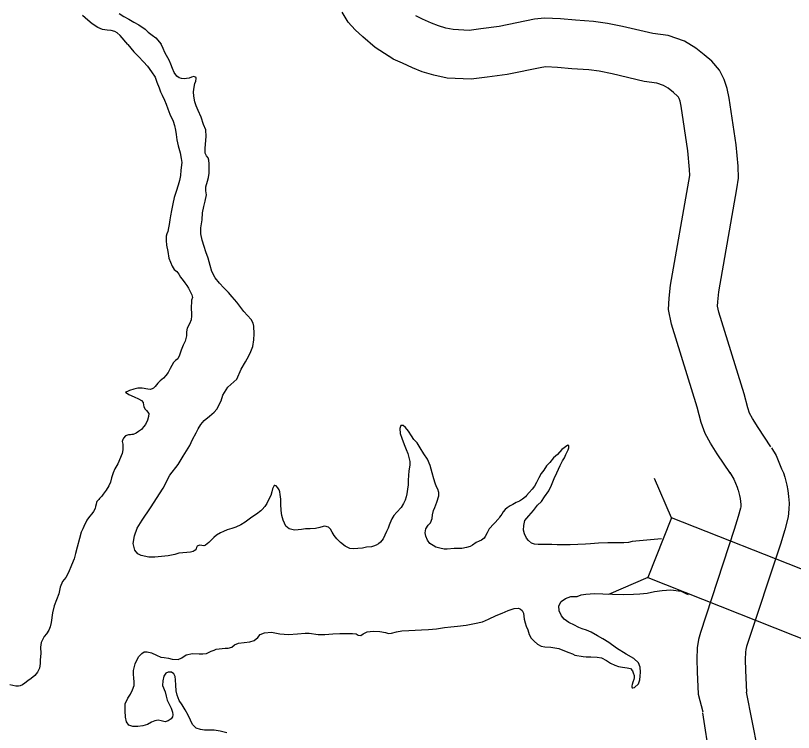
# Model space of a CAD drawing. Extents: x -939622 to -934222, y 1383701 to 1385301.
# Drawn here: x -936529.83 to -936515.45, y 1384731.32 to 1384744.58 of the extents above; entities that cross this region are included whole.
import ezdxf

# ---------------------------------------------------------------- set-up
doc = ezdxf.new("R2010")
doc.units = 0
for name, color, linetype in [('Level 10', 7, 'Continuous'), ('Level 20', 7, 'Continuous'), ('Level 9', 7, 'Continuous')]:
    doc.layers.add(name, color=color, linetype=linetype)

msp = doc.modelspace()

# ---------------------------------------------------------------- linework, layer by layer
at = {"layer": 'Level 10'}
for points in [[(-936522.922, 1384743.823), (-936523.183, 1384743.989), (-936523.411, 1384744.186), (-936523.553, 1384744.318), (-936523.681, 1384744.458), (-936523.792, 1384744.641)], [(-936515.864, 1384736.604), (-936516.101, 1384736.961), (-936516.204, 1384737.125), (-936516.258, 1384737.223), (-936516.294, 1384737.32), (-936516.36, 1384737.581), (-936516.83, 1384739.09), (-936516.851, 1384739.203), (-936516.847, 1384739.284), (-936516.829, 1384739.468), (-936516.492, 1384741.374), (-936516.463, 1384741.572), (-936516.47, 1384741.792), (-936516.508, 1384742.186), (-936516.637, 1384743.054), (-936516.671, 1384743.232), (-936516.731, 1384743.4), (-936516.815, 1384743.572), (-936516.954, 1384743.734), (-936517.098, 1384743.854), (-936517.251, 1384743.977), (-936517.464, 1384744.105), (-936517.767, 1384744.21), (-936518.047, 1384744.248), (-936518.61, 1384744.38), (-936518.889, 1384744.436), (-936519.143, 1384744.473), (-936519.477, 1384744.493), (-936519.756, 1384744.519), (-936520.054, 1384744.531), (-936520.238, 1384744.512), (-936520.892, 1384744.376), (-936521.23, 1384744.332), (-936521.444, 1384744.305), (-936521.74, 1384744.32), (-936521.878, 1384744.348), (-936522.013, 1384744.388), (-936522.141, 1384744.441), (-936522.309, 1384744.516), (-936522.409, 1384744.563), (-936522.433, 1384744.578)], [(-936516.614, 1384736.106), (-936516.856, 1384736.472), (-936516.98, 1384736.668), (-936517.079, 1384736.848), (-936517.155, 1384737.054), (-936517.226, 1384737.337), (-936517.705, 1384738.873), (-936517.756, 1384739.142), (-936517.745, 1384739.351), (-936517.722, 1384739.59), (-936517.381, 1384741.518), (-936517.365, 1384741.623), (-936517.369, 1384741.734), (-936517.402, 1384742.077), (-936517.525, 1384742.905), (-936517.542, 1384742.996), (-936517.561, 1384743.048), (-936517.572, 1384743.072), (-936517.589, 1384743.091), (-936517.668, 1384743.157), (-936517.767, 1384743.237), (-936517.848, 1384743.286), (-936517.976, 1384743.33), (-936518.209, 1384743.361), (-936518.802, 1384743.5), (-936519.042, 1384743.549), (-936519.235, 1384743.577), (-936519.545, 1384743.596), (-936519.814, 1384743.62), (-936520.027, 1384743.629), (-936520.101, 1384743.621), (-936520.742, 1384743.488), (-936521.115, 1384743.439), (-936521.41, 1384743.402), (-936521.854, 1384743.425), (-936522.097, 1384743.475), (-936522.314, 1384743.538), (-936522.496, 1384743.614), (-936522.681, 1384743.697), (-936522.849, 1384743.775), (-936522.93, 1384743.828)], [(-936515.852, 1384736.584), (-936515.767, 1384736.441)], [(-936515.767, 1384736.441), (-936515.666, 1384736.196), (-936515.634, 1384736.119), (-936515.609, 1384736.04), (-936515.573, 1384735.893), (-936515.554, 1384735.795), (-936515.537, 1384735.681), (-936515.529, 1384735.56), (-936515.53, 1384735.446), (-936515.543, 1384735.308), (-936515.609, 1384735.065), (-936515.69, 1384734.801), (-936516.314, 1384732.904), (-936516.329, 1384732.85), (-936516.336, 1384732.802), (-936516.34, 1384732.664), (-936516.337, 1384732.463), (-936516.319, 1384732.063)], [(-936516.625, 1384736.126), (-936516.552, 1384736.003)], [(-936516.552, 1384736.003), (-936516.491, 1384735.855), (-936516.474, 1384735.814), (-936516.47, 1384735.8), (-936516.445, 1384735.699), (-936516.434, 1384735.642), (-936516.426, 1384735.587), (-936516.422, 1384735.535), (-936516.423, 1384735.492), (-936516.425, 1384735.468), (-936516.467, 1384735.314), (-936516.541, 1384735.071), (-936517.168, 1384733.164), (-936517.204, 1384733.036), (-936517.227, 1384732.881), (-936517.233, 1384732.672), (-936517.23, 1384732.437), (-936517.212, 1384732.023)], [(-936517.212, 1384732.023), (-936517.126, 1384731.699)], [(-936515.454, 1384723.694), (-936515.457, 1384723.907), (-936515.485, 1384725.486), (-936515.523, 1384726.406), (-936515.547, 1384727.151), (-936515.57, 1384727.678), (-936515.617, 1384728.292), (-936515.674, 1384728.725), (-936515.826, 1384729.728), (-936515.994, 1384730.421), (-936516.105, 1384730.998), (-936516.319, 1384732.063)], [(-936516.351, 1384723.455), (-936516.357, 1384723.893), (-936516.385, 1384725.46), (-936516.423, 1384726.373), (-936516.446, 1384727.118), (-936516.468, 1384727.624), (-936516.512, 1384728.199), (-936516.565, 1384728.599), (-936516.71, 1384729.554), (-936516.873, 1384730.229), (-936516.992, 1384730.842), (-936517.124, 1384731.679)]]:
    msp.add_lwpolyline(points, dxfattribs=at)
at = {"layer": 'Level 20'}
for p, q in [((-936517.704, 1384735.287), (-936518.018, 1384736.014)), ((-936517.704, 1384735.287), (-936518.141, 1384734.183)), ((-936514.39, 1384733.976), (-936517.704, 1384735.287)), ((-936518.141, 1384734.183), (-936518.868, 1384733.868)), ((-936518.141, 1384734.183), (-936514.827, 1384732.871))]:
    msp.add_line(p, q, dxfattribs=at)
at = {"layer": 'Level 9'}
for points in [[(-936527.918, 1384744.621), (-936527.833, 1384744.566), (-936527.742, 1384744.511), (-936527.647, 1384744.456), (-936527.553, 1384744.41), (-936527.44, 1384744.329), (-936527.379, 1384744.273), (-936527.306, 1384744.218), (-936527.242, 1384744.168), (-936527.142, 1384744.054)], [(-936527.761, 1384744.044), (-936527.902, 1384744.213), (-936527.954, 1384744.262), (-936528, 1384744.288), (-936528.069, 1384744.302), (-936528.141, 1384744.312), (-936528.226, 1384744.325), (-936528.314, 1384744.362), (-936528.42, 1384744.426), (-936528.5, 1384744.496), (-936528.598, 1384744.584)], [(-936527.761, 1384744.044), (-936527.702, 1384743.977), (-936527.646, 1384743.912), (-936527.562, 1384743.825), (-936527.466, 1384743.725), (-936527.394, 1384743.646), (-936527.319, 1384743.54), (-936527.255, 1384743.44), (-936527.222, 1384743.348), (-936527.18, 1384743.244), (-936527.151, 1384743.169), (-936527.125, 1384743.107), (-936527.08, 1384743.018), (-936527.047, 1384742.941), (-936527.018, 1384742.852), (-936526.979, 1384742.759), (-936526.92, 1384742.629), (-936526.894, 1384742.545), (-936526.879, 1384742.459), (-936526.865, 1384742.381), (-936526.852, 1384742.279), (-936526.825, 1384742.169), (-936526.791, 1384742.04), (-936526.769, 1384741.936), (-936526.761, 1384741.864), (-936526.778, 1384741.719), (-936526.784, 1384741.622), (-936526.802, 1384741.531), (-936526.829, 1384741.44), (-936526.867, 1384741.328), (-936526.9, 1384741.216), (-936526.926, 1384741.1), (-936526.949, 1384740.973), (-936526.967, 1384740.874), (-936526.983, 1384740.798), (-936526.992, 1384740.713), (-936527.003, 1384740.656), (-936527.021, 1384740.586), (-936527.035, 1384740.544), (-936527.049, 1384740.501), (-936527.052, 1384740.42), (-936527.043, 1384740.33), (-936527.019, 1384740.216), (-936526.997, 1384740.091), (-936526.938, 1384739.942), (-936526.903, 1384739.883), (-936526.851, 1384739.848), (-936526.813, 1384739.798), (-936526.782, 1384739.742), (-936526.732, 1384739.681), (-936526.703, 1384739.633), (-936526.669, 1384739.589), (-936526.637, 1384739.536), (-936526.605, 1384739.474), (-936526.573, 1384739.415), (-936526.565, 1384739.361), (-936526.582, 1384739.312), (-936526.583, 1384739.267), (-936526.584, 1384739.201), (-936526.579, 1384739.023), (-936526.588, 1384738.948), (-936526.619, 1384738.878), (-936526.662, 1384738.795), (-936526.674, 1384738.726), (-936526.675, 1384738.653), (-936526.696, 1384738.556), (-936526.733, 1384738.48), (-936526.769, 1384738.389), (-936526.805, 1384738.297), (-936526.833, 1384738.23), (-936526.874, 1384738.196), (-936526.915, 1384738.159), (-936526.975, 1384738.052), (-936527.011, 1384737.975), (-936527.055, 1384737.923), (-936527.101, 1384737.87), (-936527.157, 1384737.82), (-936527.203, 1384737.78), (-936527.229, 1384737.746), (-936527.252, 1384737.718), (-936527.281, 1384737.687), (-936527.305, 1384737.674), (-936527.344, 1384737.664), (-936527.389, 1384737.666), (-936527.492, 1384737.687), (-936527.576, 1384737.684), (-936527.644, 1384737.67), (-936527.728, 1384737.643), (-936527.766, 1384737.627), (-936527.802, 1384737.611), (-936527.74, 1384737.571), (-936527.643, 1384737.529), (-936527.558, 1384737.489), (-936527.505, 1384737.458), (-936527.477, 1384737.419), (-936527.467, 1384737.372), (-936527.46, 1384737.345), (-936527.441, 1384737.306), (-936527.41, 1384737.271), (-936527.372, 1384737.218), (-936527.373, 1384737.164)], [(-936526.004, 1384737.555), (-936525.909, 1384737.702), (-936525.743, 1384737.855), (-936525.659, 1384738.035), (-936525.582, 1384738.176), (-936525.519, 1384738.286), (-936525.483, 1384738.362), (-936525.444, 1384738.457), (-936525.427, 1384738.58), (-936525.421, 1384738.692), (-936525.429, 1384738.833), (-936525.439, 1384738.887), (-936525.474, 1384738.958), (-936525.546, 1384739.028), (-936525.611, 1384739.107), (-936525.743, 1384739.278), (-936525.827, 1384739.377), (-936525.896, 1384739.457), (-936525.982, 1384739.541), (-936526.06, 1384739.629), (-936526.141, 1384739.729), (-936526.205, 1384739.844), (-936526.233, 1384739.958), (-936526.273, 1384740.092), (-936526.316, 1384740.208), (-936526.349, 1384740.306), (-936526.383, 1384740.425), (-936526.407, 1384740.539), (-936526.408, 1384740.656), (-936526.386, 1384740.804), (-936526.377, 1384740.928), (-936526.351, 1384741.046), (-936526.327, 1384741.146), (-936526.304, 1384741.261), (-936526.318, 1384741.336), (-936526.318, 1384741.411), (-936526.285, 1384741.514), (-936526.266, 1384741.587), (-936526.253, 1384741.666), (-936526.254, 1384741.786), (-936526.253, 1384741.837), (-936526.258, 1384741.906), (-936526.271, 1384741.951), (-936526.302, 1384741.983), (-936526.325, 1384742.036), (-936526.325, 1384742.13), (-936526.308, 1384742.341), (-936526.318, 1384742.464), (-936526.357, 1384742.565), (-936526.403, 1384742.699), (-936526.458, 1384742.821), (-936526.494, 1384742.91), (-936526.517, 1384742.984), (-936526.536, 1384743.089), (-936526.541, 1384743.17), (-936526.532, 1384743.258), (-936526.516, 1384743.324), (-936526.502, 1384743.367), (-936526.495, 1384743.415), (-936526.495, 1384743.436), (-936526.538, 1384743.453), (-936526.58, 1384743.44), (-936526.621, 1384743.423), (-936526.672, 1384743.413), (-936526.717, 1384743.408), (-936526.768, 1384743.413), (-936526.811, 1384743.429), (-936526.851, 1384743.461), (-936526.904, 1384743.529), (-936526.93, 1384743.6), (-936526.96, 1384743.681), (-936526.992, 1384743.758), (-936527.04, 1384743.844), (-936527.072, 1384743.9), (-936527.107, 1384743.974), (-936527.142, 1384744.054)], [(-936523.166, 1384734.781), (-936523.213, 1384734.762), (-936523.252, 1384734.751), (-936523.342, 1384734.743), (-936523.419, 1384734.728), (-936523.503, 1384734.717), (-936523.581, 1384734.711), (-936523.653, 1384734.721), (-936523.739, 1384734.764), (-936523.822, 1384734.833), (-936523.893, 1384734.897), (-936523.94, 1384734.959), (-936523.981, 1384735.024), (-936524.007, 1384735.077), (-936524.047, 1384735.112), (-936524.114, 1384735.131), (-936524.147, 1384735.127), (-936524.209, 1384735.107), (-936524.287, 1384735.087), (-936524.385, 1384735.081), (-936524.47, 1384735.081), (-936524.544, 1384735.073), (-936524.61, 1384735.065), (-936524.673, 1384735.06), (-936524.773, 1384735.081), (-936524.835, 1384735.136), (-936524.886, 1384735.246), (-936524.91, 1384735.329), (-936524.925, 1384735.422), (-936524.926, 1384735.542), (-936524.928, 1384735.63), (-936524.94, 1384735.716), (-936524.945, 1384735.77), (-936524.958, 1384735.803), (-936524.983, 1384735.841), (-936525.017, 1384735.88), (-936525.038, 1384735.888), (-936525.05, 1384735.888), (-936525.082, 1384735.826), (-936525.095, 1384735.766), (-936525.114, 1384735.699), (-936525.162, 1384735.61), (-936525.19, 1384735.555), (-936525.224, 1384735.494), (-936525.274, 1384735.444), (-936525.3, 1384735.414), (-936525.379, 1384735.354), (-936525.467, 1384735.297), (-936525.511, 1384735.263), (-936525.591, 1384735.209), (-936525.67, 1384735.159), (-936525.762, 1384735.114), (-936525.836, 1384735.093), (-936525.92, 1384735.067), (-936525.991, 1384735.037), (-936526.047, 1384735.012), (-936526.118, 1384734.967), (-936526.17, 1384734.924), (-936526.226, 1384734.871), (-936526.261, 1384734.834), (-936526.29, 1384734.806), (-936526.319, 1384734.781), (-936526.331, 1384734.774), (-936526.355, 1384734.77), (-936526.391, 1384734.778), (-936526.43, 1384734.78), (-936526.478, 1384734.761), (-936526.489, 1384734.739), (-936526.494, 1384734.715), (-936526.514, 1384734.687), (-936526.55, 1384734.662), (-936526.597, 1384734.655), (-936526.666, 1384734.647), (-936526.813, 1384734.636), (-936526.887, 1384734.61), (-936527.01, 1384734.585), (-936527.258, 1384734.562), (-936527.372, 1384734.562), (-936527.511, 1384734.588), (-936527.575, 1384734.622), (-936527.629, 1384734.689), (-936527.662, 1384734.812), (-936527.634, 1384734.954), (-936527.584, 1384735.097), (-936527.493, 1384735.247), (-936527.338, 1384735.474), (-936527.106, 1384735.839), (-936526.979, 1384736.078), (-936526.826, 1384736.275), (-936526.737, 1384736.428), (-936526.614, 1384736.625), (-936526.561, 1384736.738), (-936526.493, 1384736.863), (-936526.459, 1384736.933), (-936526.407, 1384737.013), (-936526.347, 1384737.087), (-936526.247, 1384737.168), (-936526.159, 1384737.243), (-936526.113, 1384737.299), (-936526.034, 1384737.452), (-936526.004, 1384737.555)], [(-936527.373, 1384737.164), (-936527.395, 1384737.094), (-936527.431, 1384737.015), (-936527.469, 1384736.968), (-936527.504, 1384736.922), (-936527.542, 1384736.897), (-936527.56, 1384736.884), (-936527.604, 1384736.853), (-936527.657, 1384736.83), (-936527.687, 1384736.829), (-936527.711, 1384736.826), (-936527.744, 1384736.822), (-936527.803, 1384736.805), (-936527.838, 1384736.762), (-936527.852, 1384736.737), (-936527.86, 1384736.701), (-936527.853, 1384736.653), (-936527.848, 1384736.608), (-936527.852, 1384736.545), (-936527.862, 1384736.475), (-936527.94, 1384736.286), (-936527.997, 1384736.191), (-936528.031, 1384736.118), (-936528.061, 1384736.027), (-936528.08, 1384735.948), (-936528.11, 1384735.878), (-936528.159, 1384735.798), (-936528.214, 1384735.724), (-936528.24, 1384735.687), (-936528.28, 1384735.647), (-936528.295, 1384735.628), (-936528.315, 1384735.607), (-936528.333, 1384735.591), (-936528.338, 1384735.573), (-936528.343, 1384735.54), (-936528.354, 1384735.5), (-936528.365, 1384735.458), (-936528.396, 1384735.403), (-936528.425, 1384735.36), (-936528.468, 1384735.313), (-936528.517, 1384735.246), (-936528.573, 1384735.13), (-936528.593, 1384735.081), (-936528.618, 1384735.023), (-936528.651, 1384734.908), (-936528.697, 1384734.747), (-936528.726, 1384734.625), (-936528.753, 1384734.531), (-936528.8, 1384734.413), (-936528.853, 1384734.273), (-936528.904, 1384734.184), (-936528.968, 1384734.11), (-936529.009, 1384734.003), (-936529.033, 1384733.879), (-936529.077, 1384733.772), (-936529.119, 1384733.657), (-936529.154, 1384733.529), (-936529.178, 1384733.351), (-936529.197, 1384733.272), (-936529.216, 1384733.209), (-936529.265, 1384733.144), (-936529.308, 1384733.094), (-936529.362, 1384732.981), (-936529.371, 1384732.894), (-936529.37, 1384732.78), (-936529.379, 1384732.659), (-936529.38, 1384732.593), (-936529.392, 1384732.508), (-936529.428, 1384732.429), (-936529.475, 1384732.373), (-936529.545, 1384732.314), (-936529.61, 1384732.27), (-936529.665, 1384732.226), (-936529.709, 1384732.198), (-936529.751, 1384732.181), (-936529.781, 1384732.174), (-936529.832, 1384732.173), (-936529.941, 1384732.2)], [(-936519.955, 1384736.309), (-936520.014, 1384736.25), (-936520.062, 1384736.17), (-936520.114, 1384736.105), (-936520.157, 1384736.029), (-936520.199, 1384735.943), (-936520.239, 1384735.876), (-936520.282, 1384735.82), (-936520.337, 1384735.756), (-936520.384, 1384735.7), (-936520.401, 1384735.675), (-936520.457, 1384735.632), (-936520.512, 1384735.594), (-936520.578, 1384735.571), (-936520.64, 1384735.536), (-936520.687, 1384735.51), (-936520.74, 1384735.472), (-936520.778, 1384735.441), (-936520.816, 1384735.398), (-936520.841, 1384735.358), (-936520.859, 1384735.33), (-936520.885, 1384735.299), (-936520.899, 1384735.278), (-936521.073, 1384735.083), (-936521.11, 1384735.007), (-936521.147, 1384734.942), (-936521.17, 1384734.912), (-936521.214, 1384734.877), (-936521.261, 1384734.855), (-936521.314, 1384734.829), (-936521.382, 1384734.782), (-936521.426, 1384734.756), (-936521.495, 1384734.736), (-936521.581, 1384734.719), (-936521.725, 1384734.717), (-936521.851, 1384734.71), (-936521.905, 1384734.709), (-936521.987, 1384734.724), (-936522.059, 1384734.743), (-936522.114, 1384734.774), (-936522.173, 1384734.815), (-936522.214, 1384734.874), (-936522.246, 1384734.951), (-936522.257, 1384735.008), (-936522.247, 1384735.086), (-936522.204, 1384735.154), (-936522.161, 1384735.194), (-936522.13, 1384735.273), (-936522.126, 1384735.343), (-936522.105, 1384735.421), (-936522.079, 1384735.476), (-936522.041, 1384735.58), (-936522.008, 1384735.695), (-936522.004, 1384735.755), (-936522.024, 1384735.815), (-936522.05, 1384735.862), (-936522.073, 1384735.928), (-936522.096, 1384736.011), (-936522.127, 1384736.119), (-936522.167, 1384736.256), (-936522.216, 1384736.372), (-936522.285, 1384736.469), (-936522.354, 1384736.581), (-936522.405, 1384736.676), (-936522.467, 1384736.734), (-936522.512, 1384736.805), (-936522.568, 1384736.893), (-936522.625, 1384736.958), (-936522.668, 1384736.996), (-936522.71, 1384736.997), (-936522.729, 1384736.943), (-936522.723, 1384736.846), (-936522.693, 1384736.76), (-936522.648, 1384736.647), (-936522.609, 1384736.552), (-936522.582, 1384736.475), (-936522.562, 1384736.403), (-936522.542, 1384736.332), (-936522.54, 1384736.259), (-936522.56, 1384736.157), (-936522.567, 1384736.069), (-936522.576, 1384735.982), (-936522.573, 1384735.9), (-936522.583, 1384735.816), (-936522.595, 1384735.731), (-936522.608, 1384735.674), (-936522.63, 1384735.616), (-936522.658, 1384735.555), (-936522.704, 1384735.478), (-936522.785, 1384735.392), (-936522.838, 1384735.33), (-936522.875, 1384735.268), (-936522.914, 1384735.183), (-936522.922, 1384735.153), (-936522.944, 1384735.098), (-936522.972, 1384735.034), (-936523.003, 1384734.964), (-936523.037, 1384734.896), (-936523.086, 1384734.835), (-936523.124, 1384734.804), (-936523.166, 1384734.781)], [(-936517.889, 1384734.9), (-936518.429, 1384734.848), (-936518.5, 1384734.828), (-936518.584, 1384734.823), (-936518.737, 1384734.824), (-936518.879, 1384734.826), (-936519.053, 1384734.82), (-936519.199, 1384734.807), (-936519.295, 1384734.801), (-936519.436, 1384734.793), (-936519.577, 1384734.789), (-936519.703, 1384734.788), (-936519.817, 1384734.788), (-936519.917, 1384734.791), (-936520.001, 1384734.791), (-936520.082, 1384734.792), (-936520.172, 1384734.795), (-936520.235, 1384734.802), (-936520.29, 1384734.821), (-936520.348, 1384734.865), (-936520.383, 1384734.909), (-936520.421, 1384734.989), (-936520.441, 1384735.057), (-936520.432, 1384735.148), (-936520.414, 1384735.236), (-936520.342, 1384735.325), (-936520.258, 1384735.424), (-936520.18, 1384735.52), (-936520.11, 1384735.588), (-936520.049, 1384735.674), (-936519.972, 1384735.788), (-936519.924, 1384735.892), (-936519.874, 1384736.013), (-936519.826, 1384736.123), (-936519.764, 1384736.254), (-936519.722, 1384736.34), (-936519.685, 1384736.395), (-936519.657, 1384736.459), (-936519.629, 1384736.52), (-936519.614, 1384736.548), (-936519.603, 1384736.581), (-936519.599, 1384736.621), (-936519.62, 1384736.632), (-936519.729, 1384736.553), (-936519.813, 1384736.461), (-936519.886, 1384736.395), (-936519.955, 1384736.309)], [(-936519.448, 1384733.833), (-936519.374, 1384733.863), (-936519.29, 1384733.877), (-936519.128, 1384733.885), (-936518.975, 1384733.881), (-936518.795, 1384733.875), (-936518.596, 1384733.869), (-936518.407, 1384733.877), (-936518.287, 1384733.884), (-936518.155, 1384733.894), (-936518.015, 1384733.923), (-936517.878, 1384733.945), (-936517.713, 1384733.953), (-936517.523, 1384733.929), (-936517.425, 1384733.881), (-936517.397, 1384733.867)], [(-936523.604, 1384733.146), (-936523.537, 1384733.139), (-936523.498, 1384733.119), (-936523.45, 1384733.112), (-936523.405, 1384733.14), (-936523.334, 1384733.176), (-936523.218, 1384733.188), (-936523.097, 1384733.186), (-936522.995, 1384733.168), (-936522.934, 1384733.146), (-936522.883, 1384733.153), (-936522.791, 1384733.18), (-936522.692, 1384733.198), (-936522.561, 1384733.205), (-936522.443, 1384733.209), (-936522.326, 1384733.213), (-936522.195, 1384733.22), (-936522.048, 1384733.233), (-936521.904, 1384733.256), (-936521.782, 1384733.271), (-936521.659, 1384733.284), (-936521.503, 1384733.304), (-936521.345, 1384733.33), (-936521.196, 1384733.365), (-936521.086, 1384733.41), (-936520.944, 1384733.478), (-936520.832, 1384733.526), (-936520.722, 1384733.575), (-936520.612, 1384733.608), (-936520.531, 1384733.617), (-936520.495, 1384733.597), (-936520.467, 1384733.574), (-936520.441, 1384733.523), (-936520.426, 1384733.415), (-936520.412, 1384733.347), (-936520.392, 1384733.284), (-936520.362, 1384733.213), (-936520.336, 1384733.126), (-936520.298, 1384733.061), (-936520.242, 1384733.003), (-936520.18, 1384732.951), (-936520.116, 1384732.913), (-936520.046, 1384732.898), (-936519.932, 1384732.895), (-936519.86, 1384732.885), (-936519.784, 1384732.872), (-936519.711, 1384732.839), (-936519.602, 1384732.797), (-936519.535, 1384732.772), (-936519.492, 1384732.749), (-936519.335, 1384732.724), (-936519.284, 1384732.716), (-936519.196, 1384732.713), (-936519.076, 1384732.708), (-936518.995, 1384732.695), (-936518.903, 1384732.65), (-936518.83, 1384732.601), (-936518.753, 1384732.564), (-936518.686, 1384732.539), (-936518.611, 1384732.526), (-936518.52, 1384732.514), (-936518.463, 1384732.498), (-936518.425, 1384732.454), (-936518.412, 1384732.418), (-936518.396, 1384732.368), (-936518.394, 1384732.326), (-936518.402, 1384732.295), (-936518.416, 1384732.247), (-936518.43, 1384732.204), (-936518.435, 1384732.18), (-936518.437, 1384732.153), (-936518.431, 1384732.141), (-936518.419, 1384732.144), (-936518.389, 1384732.151), (-936518.316, 1384732.217), (-936518.291, 1384732.29), (-936518.281, 1384732.359), (-936518.278, 1384732.434), (-936518.28, 1384732.522), (-936518.313, 1384732.602), (-936518.397, 1384732.686), (-936518.543, 1384732.766), (-936518.718, 1384732.875), (-936518.865, 1384732.979), (-936518.976, 1384733.048), (-936519.071, 1384733.102), (-936519.187, 1384733.171), (-936519.278, 1384733.21), (-936519.354, 1384733.232), (-936519.415, 1384733.257), (-936519.427, 1384733.263), (-936519.5, 1384733.299), (-936519.604, 1384733.35), (-936519.687, 1384733.411), (-936519.74, 1384733.476), (-936519.782, 1384733.564), (-936519.785, 1384733.661), (-936519.745, 1384733.737), (-936519.663, 1384733.797), (-936519.565, 1384733.83), (-936519.448, 1384733.833)], [(-936526.16, 1384731.356), (-936526.241, 1384731.36), (-936526.341, 1384731.359), (-936526.416, 1384731.369), (-936526.495, 1384731.397), (-936526.56, 1384731.464), (-936526.596, 1384731.544), (-936526.641, 1384731.636), (-936526.695, 1384731.737), (-936526.755, 1384731.828), (-936526.808, 1384731.905), (-936526.844, 1384732.006), (-936526.865, 1384732.089), (-936526.871, 1384732.192), (-936526.874, 1384732.291), (-936526.882, 1384732.351), (-936526.905, 1384732.404), (-936526.951, 1384732.433), (-936527.011, 1384732.434), (-936527.058, 1384732.411), (-936527.09, 1384732.356), (-936527.111, 1384732.274), (-936527.114, 1384732.187), (-936527.066, 1384732.068), (-936527.048, 1384731.988), (-936527.028, 1384731.913), (-936526.986, 1384731.83), (-936526.954, 1384731.765), (-936526.931, 1384731.693), (-936526.926, 1384731.645), (-936526.934, 1384731.603), (-936526.954, 1384731.566), (-936527.013, 1384731.531), (-936527.069, 1384731.515), (-936527.142, 1384731.53), (-936527.196, 1384731.541), (-936527.259, 1384731.533), (-936527.321, 1384731.504), (-936527.395, 1384731.465), (-936527.481, 1384731.439), (-936527.574, 1384731.424), (-936527.664, 1384731.427), (-936527.74, 1384731.452), (-936527.784, 1384731.511), (-936527.799, 1384731.6), (-936527.808, 1384731.714), (-936527.806, 1384731.844), (-936527.759, 1384731.951), (-936527.71, 1384732.027), (-936527.67, 1384732.107), (-936527.643, 1384732.183), (-936527.642, 1384732.249), (-936527.647, 1384732.327), (-936527.655, 1384732.39), (-936527.655, 1384732.465), (-936527.625, 1384732.584), (-936527.591, 1384732.651), (-936527.552, 1384732.724), (-936527.502, 1384732.777), (-936527.455, 1384732.805), (-936527.401, 1384732.81), (-936527.323, 1384732.791), (-936527.228, 1384732.749), (-936527.149, 1384732.712), (-936527.089, 1384732.702), (-936527.007, 1384732.693), (-936526.937, 1384732.674), (-936526.826, 1384732.668), (-936526.761, 1384732.694), (-936526.679, 1384732.754), (-936526.559, 1384732.779), (-936526.439, 1384732.77), (-936526.373, 1384732.769), (-936526.301, 1384732.778), (-936526.215, 1384732.819), (-936526.162, 1384732.839), (-936526.123, 1384732.855), (-936525.959, 1384732.878), (-936525.941, 1384732.873), (-936525.905, 1384732.874), (-936525.833, 1384732.894), (-936525.783, 1384732.935), (-936525.712, 1384732.97), (-936525.608, 1384732.982), (-936525.503, 1384732.992), (-936525.42, 1384733.018), (-936525.355, 1384733.074), (-936525.312, 1384733.13), (-936525.232, 1384733.162), (-936525.1, 1384733.172), (-936524.946, 1384733.144), (-936524.789, 1384733.128), (-936524.619, 1384733.142), (-936524.478, 1384733.152), (-936524.403, 1384733.152), (-936524.24, 1384733.127), (-936524.114, 1384733.128), (-936523.964, 1384733.138), (-936523.835, 1384733.145), (-936523.688, 1384733.15), (-936523.604, 1384733.146)], [(-936525.924, 1384731.309), (-936526.052, 1384731.338), (-936526.16, 1384731.356)]]:
    msp.add_lwpolyline(points, dxfattribs=at)

doc.saveas('drawing.dxf')
